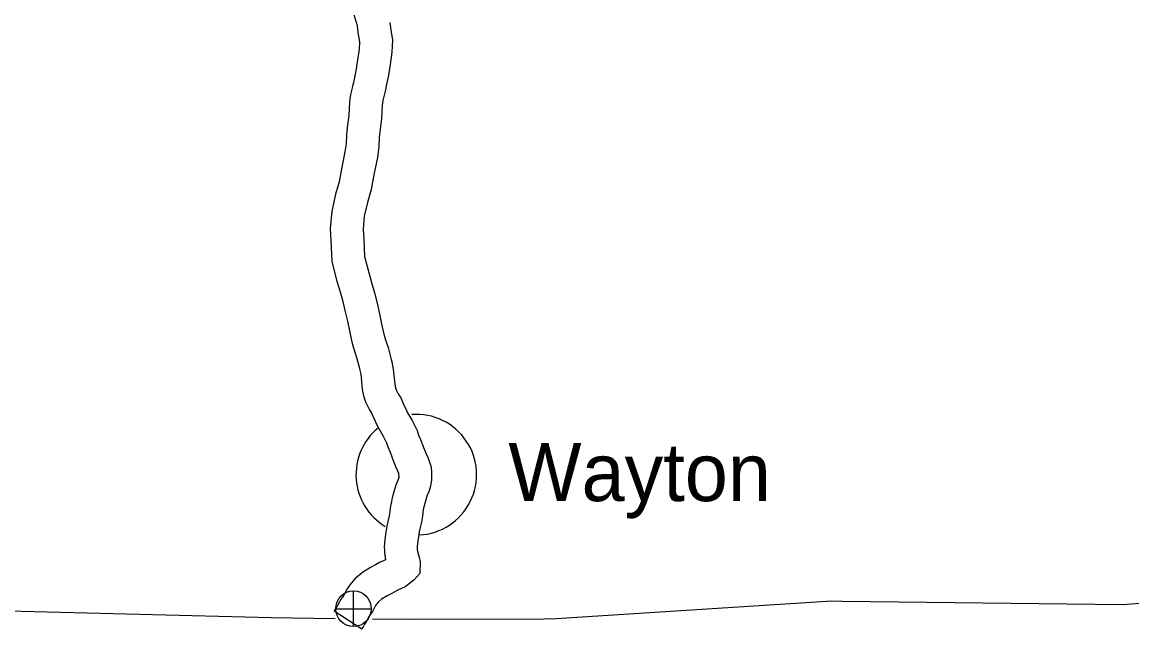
# Model space of a CAD drawing. Extents: x -939622 to -934245, y 1383184 to 1385301.
# Drawn here: x -935255.39 to -935225.03, y 1384046.99 to 1384063.57 of the extents above; entities that cross this region are included whole.
import ezdxf

# ---------------------------------------------------------------- set-up
doc = ezdxf.new("R2010")
doc.units = 0
for name, color, linetype in [('Level 10', 7, 'Continuous'), ('Level 24', 7, 'Continuous'), ('Level 26', 7, 'Continuous'), ('Level 8', 7, 'Continuous')]:
    doc.layers.add(name, color=color, linetype=linetype)

msp = doc.modelspace()

# ---------------------------------------------------------------- linework, layer by layer
at = {"layer": 'Level 10'}
msp.add_line((-935246.856, 1384047.473), (-935246.1, 1384046.985), dxfattribs=at)
for points in [[(-935246.316, 1384063.772), (-935246.229, 1384063.502), (-935246.217, 1384063.427)], [(-935246.219, 1384063.443), (-935246.192, 1384063.231), (-935246.162, 1384063.027), (-935246.169, 1384062.831), (-935246.211, 1384062.541), (-935246.256, 1384062.24), (-935246.3, 1384062.057), (-935246.327, 1384061.91), (-935246.342, 1384061.852), (-935246.355, 1384061.808), (-935246.405, 1384061.588), (-935246.436, 1384061.386), (-935246.452, 1384061.016), (-935246.486, 1384060.761), (-935246.519, 1384060.496), (-935246.528, 1384060.238), (-935246.557, 1384060.019), (-935246.615, 1384059.744), (-935246.641, 1384059.603), (-935246.715, 1384059.204), (-935246.816, 1384058.863), (-935246.92, 1384058.398), (-935246.958, 1384057.926), (-935246.943, 1384057.596), (-935246.914, 1384057.021), (-935246.776, 1384056.483), (-935246.693, 1384056.196), (-935246.616, 1384055.933), (-935246.557, 1384055.682), (-935246.492, 1384055.397), (-935246.424, 1384055.087), (-935246.358, 1384054.78), (-935246.29, 1384054.55), (-935246.238, 1384054.404), (-935246.165, 1384054.134), (-935246.156, 1384054.093), (-935246.126, 1384053.949), (-935246.108, 1384053.752), (-935246.084, 1384053.522), (-935246.046, 1384053.353), (-935246, 1384053.188), (-935245.884, 1384052.966), (-935245.828, 1384052.875), (-935245.774, 1384052.757), (-935245.686, 1384052.56), (-935245.634, 1384052.46), (-935245.515, 1384052.25), (-935245.42, 1384052.064), (-935245.387, 1384051.96), (-935245.322, 1384051.815), (-935245.282, 1384051.713), (-935245.259, 1384051.632), (-935245.162, 1384051.406), (-935245.117, 1384051.307), (-935245.092, 1384051.236), (-935245.09, 1384051.225), (-935245.088, 1384051.118), (-935245.092, 1384051.089), (-935245.1, 1384051.066), (-935245.162, 1384050.908), (-935245.217, 1384050.73), (-935245.264, 1384050.564), (-935245.297, 1384050.421), (-935245.319, 1384050.292), (-935245.332, 1384050.183), (-935245.349, 1384050.077), (-935245.389, 1384049.918), (-935245.415, 1384049.789), (-935245.438, 1384049.625), (-935245.457, 1384049.5), (-935245.478, 1384049.321), (-935245.483, 1384049.216), (-935245.478, 1384049.143), (-935245.474, 1384049.065), (-935245.446, 1384048.874), (-935245.489, 1384048.854), (-935245.617, 1384048.795), (-935245.725, 1384048.736), (-935245.857, 1384048.658), (-935246.08, 1384048.527), (-935246.288, 1384048.349), (-935246.416, 1384048.199), (-935246.497, 1384048.077), (-935246.575, 1384047.924), (-935246.625, 1384047.852), (-935246.676, 1384047.781), (-935246.722, 1384047.686), (-935246.742, 1384047.654), (-935246.784, 1384047.588), (-935246.818, 1384047.533), (-935246.83, 1384047.513), (-935246.856, 1384047.473)], [(-935245.326, 1384063.557), (-935245.3, 1384063.354), (-935245.259, 1384063.077), (-935245.271, 1384062.75), (-935245.32, 1384062.409), (-935245.372, 1384062.067), (-935245.419, 1384061.872), (-935245.447, 1384061.719), (-935245.475, 1384061.609), (-935245.485, 1384061.574), (-935245.52, 1384061.421), (-935245.539, 1384061.3), (-935245.554, 1384060.937), (-935245.593, 1384060.645), (-935245.621, 1384060.423), (-935245.631, 1384060.164), (-935245.669, 1384059.867), (-935245.732, 1384059.571), (-935245.755, 1384059.441), (-935245.839, 1384058.993), (-935245.944, 1384058.637), (-935246.028, 1384058.262), (-935246.057, 1384057.911), (-935246.044, 1384057.64), (-935246.02, 1384057.157), (-935245.908, 1384056.72), (-935245.829, 1384056.448), (-935245.746, 1384056.164), (-935245.68, 1384055.885), (-935245.614, 1384055.593), (-935245.545, 1384055.278), (-935245.485, 1384055.002), (-935245.434, 1384054.829), (-935245.379, 1384054.674), (-935245.291, 1384054.348), (-935245.276, 1384054.281), (-935245.235, 1384054.083), (-935245.212, 1384053.84), (-935245.194, 1384053.667), (-935245.173, 1384053.572), (-935245.158, 1384053.52), (-935245.101, 1384053.411), (-935245.032, 1384053.298), (-935244.954, 1384053.128), (-935244.875, 1384052.951), (-935244.843, 1384052.889), (-935244.722, 1384052.677), (-935244.584, 1384052.406), (-935244.545, 1384052.281), (-935244.491, 1384052.162), (-935244.429, 1384051.999), (-935244.41, 1384051.936), (-935244.339, 1384051.77), (-935244.283, 1384051.647), (-935244.233, 1384051.509), (-935244.212, 1384051.438), (-935244.191, 1384051.302), (-935244.187, 1384051.06), (-935244.213, 1384050.879), (-935244.254, 1384050.758), (-935244.313, 1384050.61), (-935244.354, 1384050.475), (-935244.392, 1384050.342), (-935244.414, 1384050.244), (-935244.428, 1384050.163), (-935244.44, 1384050.061), (-935244.466, 1384049.897), (-935244.511, 1384049.719), (-935244.527, 1384049.638), (-935244.547, 1384049.496), (-935244.564, 1384049.38), (-935244.58, 1384049.247), (-935244.581, 1384049.22), (-935244.58, 1384049.191), (-935244.578, 1384049.154), (-935244.563, 1384049.057), (-935244.524, 1384048.941), (-935244.5, 1384048.813), (-935244.51, 1384048.495), (-935244.674, 1384048.318), (-935244.754, 1384048.248), (-935244.909, 1384048.134), (-935245.107, 1384048.039), (-935245.213, 1384047.99), (-935245.279, 1384047.954), (-935245.4, 1384047.882), (-935245.556, 1384047.791), (-935245.649, 1384047.711), (-935245.695, 1384047.657), (-935245.718, 1384047.624), (-935245.802, 1384047.459), (-935245.891, 1384047.332), (-935245.9, 1384047.319), (-935245.932, 1384047.253), (-935245.979, 1384047.176), (-935246.021, 1384047.11), (-935246.053, 1384047.058), (-935246.071, 1384047.03), (-935246.1, 1384046.985)]]:
    msp.add_lwpolyline(points, dxfattribs=at)
at = {"layer": 'Level 24'}
for start, end in [(273.0775, 94.351), (129.3327, 238.9283)]:
    msp.add_arc((-935244.606, 1384051.197), 1.65, start, end, dxfattribs=at)
at = {"layer": 'Level 26'}
for p, q in [((-935246.324, 1384047.046), (-935246.324, 1384048.021)), ((-935246.812, 1384047.534), (-935245.837, 1384047.534))]:
    msp.add_line(p, q, dxfattribs=at)
msp.add_circle((-935246.324, 1384047.534), 0.487, dxfattribs=at)
at = {"layer": 'Level 8'}
for points in [[(-935246.826, 1384047.261), (-935248.58, 1384047.282), (-935256.507, 1384047.488), (-935264.277, 1384047.85), (-935272.198, 1384048.242), (-935280.008, 1384048.255), (-935288.013, 1384048.265), (-935288.106, 1384048.266), (-935295.643, 1384048.218), (-935300.293, 1384048.383)], [(-935217.396, 1384048.24), (-935224.925, 1384047.664), (-935225.267, 1384047.639), (-935232.954, 1384047.734), (-935233.233, 1384047.738), (-935240.775, 1384047.258), (-935241.106, 1384047.244), (-935244.774, 1384047.235)], [(-935244.774, 1384047.235), (-935245.807, 1384047.248)]]:
    msp.add_lwpolyline(points, dxfattribs=at)

# ---------------------------------------------------------------- texts
at = {"layer": 'Level 24'}
msp.add_text('Wayton', height=1.584, dxfattribs=at).set_placement((-935242.085, 1384050.475))

doc.saveas('drawing.dxf')
